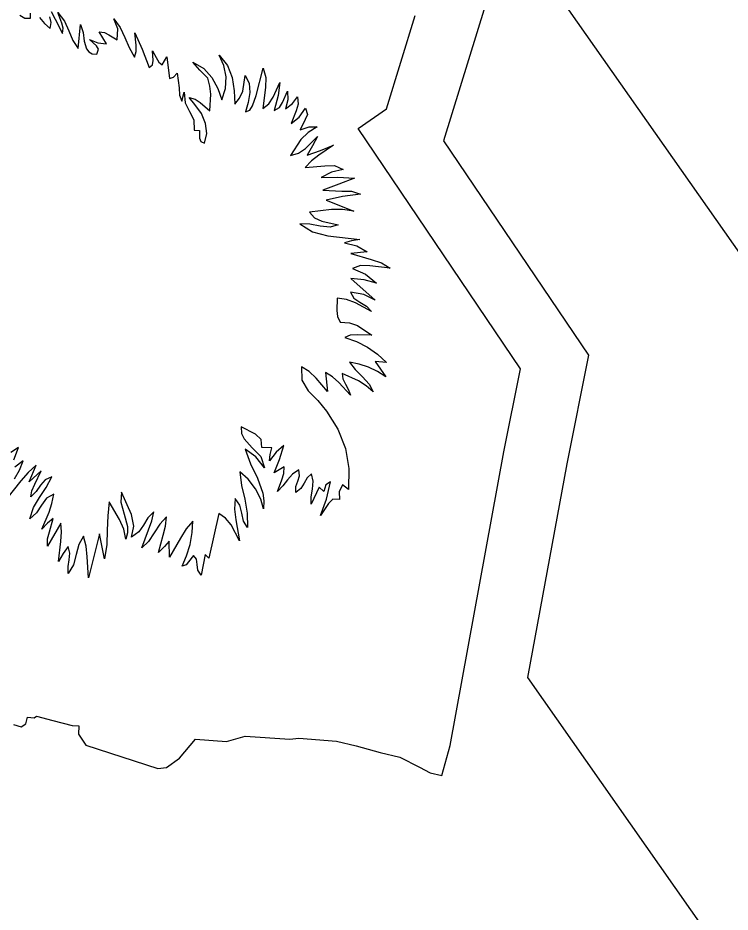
# Model space of a CAD drawing. Extents: x 1581789 to 1622364, y 1043167 to 1103486.
# Drawn here: x 1608417.706 to 1608420.491, y 1091846.56 to 1091850.056 of the extents above; entities that cross this region are included whole.
import ezdxf

# ---------------------------------------------------------------- set-up
doc = ezdxf.new("R2010")
doc.units = 0
doc.layers.add('RD_PD_PatLn2', color=7, linetype='Continuous')

msp = doc.modelspace()

# ---------------------------------------------------------------- linework, layer by layer
at = {"layer": 'RD_PD_PatLn2'}
for p, q in [((1608425.1802, 1091842.5036), (1608414.5625, 1091857.6408)), ((1608425.1857, 1091842.4957), (1608414.5681, 1091857.6329)), ((1608419.1471, 1091849.7012), (1608419.2596, 1091850.0655)), ((1608417.9419, 1091849.9369), (1608417.95, 1091850.0303)), ((1608418.0519, 1091849.9548), (1608418.0229, 1091850.0019)), ((1608418.2703, 1091849.8733), (1608418.2876, 1091849.9038)), ((1608418.6378, 1091849.7534), (1608418.665, 1091849.8603)), ((1608418.3977, 1091849.7177), (1608418.3749, 1091849.7445)), ((1608419.0366, 1091849.6237), (1608419.1471, 1091849.7012)), ((1608418.3944, 1091849.6174), (1608418.4157, 1091849.616)), ((1608419.6709, 1091848.6839), (1608419.0366, 1091849.6237)), ((1608419.0078, 1091849.0372), (1608419.102, 1091848.9522)), ((1608419.103, 1091848.7122), (1608419.1444, 1091848.6533)), ((1608418.9086, 1091848.6695), (1608418.9156, 1091848.5951)), ((1608419.6063, 1091848.3592), (1608419.6709, 1091848.6839)), ((1608418.6984, 1091848.3755), (1608418.659, 1091848.3764)), ((1608419.3961, 1091847.2106), (1608419.6063, 1091848.3592)), ((1608417.7964, 1091848.2856), (1608417.7494, 1091848.2424)), ((1608418.8839, 1091848.2218), (1608418.853, 1091848.155)), ((1608418.4914, 1091848.1179), (1608418.4524, 1091847.9436)), ((1608417.8733, 1091848.0802), (1608417.8215, 1091847.9909)), ((1608418.0243, 1091848.0391), (1608417.9821, 1091847.8665)), ((1608418.2983, 1091847.9479), (1608418.2976, 1091848.0105)), ((1608418.4382, 1091847.9581), (1608418.4216, 1091847.8772)), ((1608418.4524, 1091847.9436), (1608418.4382, 1091847.9581)), ((1608417.7185, 1091847.2839), (1608417.7363, 1091847.2963)), ((1608417.7363, 1091847.2963), (1608417.7434, 1091847.3221)), ((1608417.7434, 1091847.3221), (1608417.7698, 1091847.3199)), ((1608417.7698, 1091847.3199), (1608417.7783, 1091847.3258)), ((1608417.7783, 1091847.3258), (1608417.8418, 1091847.3084)), ((1608417.8418, 1091847.3084), (1608417.9181, 1091847.2895)), ((1608417.6878, 1091847.2929), (1608417.7185, 1091847.2839)), ((1608417.9181, 1091847.2895), (1608417.9443, 1091847.2883)), ((1608417.9443, 1091847.2883), (1608417.9423, 1091847.2552)), ((1608417.9423, 1091847.2552), (1608417.9719, 1091847.2129)), ((1608418.3379, 1091847.1613), (1608418.4005, 1091847.2358)), ((1608418.4005, 1091847.2358), (1608418.5208, 1091847.2273)), ((1608418.5208, 1091847.2273), (1608418.5946, 1091847.2481)), ((1608418.5946, 1091847.2481), (1608418.7683, 1091847.2356)), ((1608418.7683, 1091847.2356), (1608418.8044, 1091847.2398)), ((1608418.8044, 1091847.2398), (1608418.9511, 1091847.2286)), ((1608418.9511, 1091847.2286), (1608419.0278, 1091847.2104)), ((1608417.9719, 1091847.2129), (1608418.2524, 1091847.1218)), ((1608419.0278, 1091847.2104), (1608419.1222, 1091847.1838)), ((1608419.3628, 1091847.0944), (1608419.3961, 1091847.2106)), ((1608418.2871, 1091847.1257), (1608418.3379, 1091847.1613)), ((1608419.1222, 1091847.1838), (1608419.1986, 1091847.1653)), ((1608419.1986, 1091847.1653), (1608419.2763, 1091847.1266)), ((1608418.2524, 1091847.1218), (1608418.2871, 1091847.1257)), ((1608419.2763, 1091847.1266), (1608419.3178, 1091847.104)), ((1608419.3178, 1091847.104), (1608419.3628, 1091847.0944))]:
    msp.add_line(p, q, dxfattribs=at)
for points in [[(1608413.224, 1091856.7019), (1608417.147, 1091851.1148), (1608417.1778, 1091851.1534), (1608417.0885, 1091851.3735), (1608417.1572, 1091851.4909), (1608417.1328, 1091851.596), (1608417.1459, 1091851.7525), (1608417.3336, 1091851.9609), (1608417.9394, 1091851.9182), (1608418.5202, 1091851.508), (1608418.6278, 1091851.4997), (1608419.5331, 1091850.1034), (1608419.3704, 1091849.5761), (1608419.9366, 1091848.7375), (1608419.8519, 1091848.3121), (1608419.6989, 1091847.4767), (1608423.8443, 1091841.5666)], [(1608417.7128, 1091850.0673), (1608417.7326, 1091850.0553), (1608417.7553, 1091850.0549), (1608417.7554, 1091850.0745)], [(1608417.7904, 1091850.0582), (1608417.8097, 1091850.0342), (1608417.8321, 1091850.015), (1608417.8354, 1091850.0382), (1608417.83, 1091850.061)], [(1608417.8363, 1091850.0811), (1608417.8515, 1091850.0518), (1608417.8803, 1091849.9957), (1608417.8824, 1091850.0159), (1608417.8776, 1091850.0361), (1608417.8621, 1091850.0768), (1608417.8875, 1091850.044), (1608417.9044, 1091850.0055), (1608417.9202, 1091849.9678), (1608417.9419, 1091849.9369)], [(1608417.95, 1091850.0303), (1608417.9603, 1091849.9988), (1608417.9652, 1091849.9652), (1608417.9739, 1091849.9354), (1608417.9824, 1091849.9238), (1608417.9956, 1091849.9154), (1608418.0146, 1091849.9144), (1608418.0208, 1091849.9335), (1608418.0128, 1091849.9466), (1608417.9853, 1091849.9714), (1608418.0181, 1091849.9582), (1608418.0519, 1091849.9548)], [(1608418.0229, 1091850.0019), (1608418.0443, 1091849.9998), (1608418.061, 1091849.99), (1608418.0941, 1091849.9701), (1608418.097, 1091850.0135), (1608418.0809, 1091850.0527), (1608418.106, 1091850.0192), (1608418.1244, 1091849.9802), (1608418.1412, 1091849.9401), (1608418.1615, 1091849.9031), (1608418.1686, 1091849.9254), (1608418.1681, 1091849.9493), (1608418.1626, 1091849.9978), (1608418.1909, 1091849.9337), (1608418.2189, 1091849.8618), (1608418.2322, 1091849.8731), (1608418.234, 1091849.8902), (1608418.2319, 1091849.928), (1608418.2466, 1091849.9013), (1608418.2568, 1091849.8838), (1608418.2703, 1091849.8733)], [(1608418.2876, 1091849.9038), (1608418.298, 1091849.8193), (1608418.3146, 1091849.824), (1608418.328, 1091849.8403), (1608418.3357, 1091849.7829), (1608418.3379, 1091849.7548), (1608418.346, 1091849.7305), (1608418.3558, 1091849.7659), (1608418.3591, 1091849.7247), (1608418.3762, 1091849.6909), (1608418.393, 1091849.6577), (1608418.3944, 1091849.6174)], [(1608418.3749, 1091849.7445), (1608418.3989, 1091849.7387), (1608418.4188, 1091849.7259), (1608418.4557, 1091849.6931), (1608418.4597, 1091849.7576), (1608418.4562, 1091849.7899), (1608418.4479, 1091849.8203), (1608418.4165, 1091849.8518), (1608418.3894, 1091849.8834), (1608418.4322, 1091849.859), (1608418.4643, 1091849.8226), (1608418.4873, 1091849.7798), (1608418.5028, 1091849.7363), (1608418.5169, 1091849.7806), (1608418.5194, 1091849.8258), (1608418.511, 1091849.8698), (1608418.4927, 1091849.9109), (1608418.5248, 1091849.8703), (1608418.5431, 1091849.8228), (1608418.5515, 1091849.7713), (1608418.5539, 1091849.7191), (1608418.5726, 1091849.7424), (1608418.5848, 1091849.7703), (1608418.5937, 1091849.8307), (1608418.61, 1091849.8011), (1608418.613, 1091849.7644), (1608418.6064, 1091849.725), (1608418.5954, 1091849.689), (1608418.6131, 1091849.6957), (1608418.6226, 1091849.7124), (1608418.6378, 1091849.7534)], [(1608418.665, 1091849.8603), (1608418.6752, 1091849.8237), (1608418.6737, 1091849.784), (1608418.6636, 1091849.7021), (1608418.6874, 1091849.7203), (1608418.7035, 1091849.7462), (1608418.7293, 1091849.8034), (1608418.7229, 1091849.7527), (1608418.7077, 1091849.6943), (1608418.7283, 1091849.7062), (1608418.7402, 1091849.7258), (1608418.7594, 1091849.7693), (1608418.7615, 1091849.7354), (1608418.7522, 1091849.7011), (1608418.7793, 1091849.7211), (1608418.7987, 1091849.748), (1608418.8021, 1091849.7194), (1608418.7938, 1091849.6929), (1608418.7745, 1091849.6432), (1608418.8052, 1091849.668), (1608418.8304, 1091849.7028), (1608418.838, 1091849.6792), (1608418.8291, 1091849.6588), (1608418.8098, 1091849.619), (1608418.8439, 1091849.6302), (1608418.8753, 1091849.6302), (1608418.8404, 1091849.6079), (1608418.812, 1091849.581), (1608418.7718, 1091849.5188), (1608418.8031, 1091849.5276), (1608418.8304, 1091849.5461), (1608418.8771, 1091849.5927), (1608418.8581, 1091849.5554), (1608418.8366, 1091849.5193), (1608418.8887, 1091849.5373), (1608418.9395, 1091849.5589), (1608418.8826, 1091849.5192), (1608418.8534, 1091849.4971), (1608418.8294, 1091849.4715)], [(1608418.4157, 1091849.616), (1608418.4159, 1091849.5861), (1608418.4215, 1091849.573), (1608418.4359, 1091849.5669), (1608418.4446, 1091849.6045), (1608418.4395, 1091849.6437), (1608418.423, 1091849.6822), (1608418.3977, 1091849.7177)], [(1608418.8294, 1091849.4715), (1608418.9055, 1091849.4779), (1608418.9434, 1091849.4785), (1608418.978, 1091849.4634), (1608418.9323, 1091849.4525), (1608418.892, 1091849.4316), (1608418.9568, 1091849.4332), (1608419.0223, 1091849.4292), (1608418.9612, 1091849.4067), (1608418.8978, 1091849.3826), (1608418.9723, 1091849.3787), (1608419.0095, 1091849.3783), (1608419.0452, 1091849.3675), (1608418.9755, 1091849.3573), (1608418.9112, 1091849.3432), (1608419.0191, 1091849.3003), (1608418.9753, 1091849.3075), (1608418.9319, 1091849.3068), (1608418.8458, 1091849.2972), (1608418.8649, 1091849.274), (1608418.8937, 1091849.262), (1608418.9581, 1091849.2474), (1608418.9262, 1091849.2377), (1608418.8878, 1091849.242), (1608418.8471, 1091849.2501), (1608418.8087, 1091849.2509), (1608418.858, 1091849.2195), (1608418.9179, 1091849.2037), (1608419.0429, 1091849.1904), (1608419.0103, 1091849.1851), (1608418.9831, 1091849.1769), (1608419.0307, 1091849.1648), (1608419.0713, 1091849.1411), (1608419.0081, 1091849.1355), (1608419.0875, 1091849.111), (1608419.1269, 1091849.0979), (1608419.1608, 1091849.0773), (1608419.0824, 1091849.087), (1608419.045, 1091849.0881), (1608419.0146, 1091849.0769), (1608419.0649, 1091849.054), (1608419.1077, 1091849.0196), (1608419.0593, 1091849.0317), (1608419.0078, 1091849.0372)], [(1608419.102, 1091848.9522), (1608419.0577, 1091848.9748), (1608419.0065, 1091848.9833), (1608419.0196, 1091848.9599), (1608419.0426, 1091848.9447), (1608419.0682, 1091848.9297), (1608419.088, 1091848.9077), (1608419.0256, 1091848.9421), (1608418.9911, 1091848.9554), (1608418.9534, 1091848.9603), (1608418.9531, 1091848.912), (1608418.9555, 1091848.8889), (1608418.966, 1091848.8669), (1608419.0017, 1091848.8643), (1608419.0339, 1091848.8531), (1608419.0897, 1091848.8153), (1608419.0316, 1091848.8169), (1608419.0046, 1091848.8154), (1608418.9838, 1091848.8061), (1608419.0297, 1091848.7907), (1608419.0723, 1091848.7688), (1608419.1115, 1091848.7414), (1608419.1466, 1091848.7082), (1608419.103, 1091848.7122)], [(1608419.1444, 1091848.6533), (1608419.1117, 1091848.6731), (1608419.0766, 1091848.6901), (1608419.0401, 1091848.7027), (1608419.002, 1091848.7106), (1608419.025, 1091848.6812), (1608419.0531, 1091848.6528), (1608419.0786, 1091848.6239), (1608419.0942, 1091848.5937), (1608419.0675, 1091848.6177), (1608419.0378, 1091848.6368), (1608418.9739, 1091848.6664), (1608418.9765, 1091848.6447), (1608418.9865, 1091848.6236), (1608418.9981, 1091848.6024), (1608419.0057, 1091848.5805), (1608418.9612, 1091848.6311), (1608418.9363, 1091848.6527), (1608418.9086, 1091848.6695)], [(1608418.9156, 1091848.5951), (1608418.8714, 1091848.6471), (1608418.8446, 1091848.6731), (1608418.8151, 1091848.6919), (1608418.8155, 1091848.6392), (1608418.841, 1091848.5981), (1608418.878, 1091848.5605), (1608418.9121, 1091848.5189), (1608418.9572, 1091848.4475), (1608418.986, 1091848.3728), (1608418.9998, 1091848.2946), (1608418.9985, 1091848.2122), (1608418.9754, 1091848.2306), (1608418.9618, 1091848.2036), (1608418.9629, 1091848.173), (1608418.9376, 1091848.1748), (1608418.92, 1091848.1576), (1608418.8883, 1091848.1105), (1608418.9124, 1091848.1742), (1608418.9282, 1091848.2428), (1608418.9103, 1091848.2306), (1608418.9025, 1091848.204), (1608418.8839, 1091848.2218)], [(1608418.659, 1091848.3764), (1608418.6566, 1091848.4077), (1608418.6352, 1091848.4289), (1608418.5783, 1091848.4566), (1608418.5806, 1091848.4313), (1608418.5903, 1091848.4105), (1608418.6218, 1091848.3755), (1608418.655, 1091848.341), (1608418.6704, 1091848.2964), (1608418.636, 1091848.3395), (1608418.5945, 1091848.3698), (1608418.6152, 1091848.3123), (1608418.6422, 1091848.2559), (1608418.663, 1091848.1984), (1608418.6675, 1091848.1681), (1608418.6662, 1091848.1363), (1608418.6551, 1091848.1741), (1608418.6345, 1091848.2146), (1608418.6064, 1091848.2523), (1608418.5729, 1091848.2809), (1608418.5804, 1091848.2272), (1608418.5929, 1091848.1741), (1608418.6026, 1091848.1202), (1608418.6032, 1091848.0636), (1608418.5872, 1091848.0882), (1608418.5809, 1091848.1192), (1608418.5737, 1091848.1504), (1608418.5546, 1091848.1765), (1608418.5525, 1091848.1347), (1608418.5574, 1091848.0934), (1608418.5722, 1091848.0114), (1608418.5391, 1091848.0736), (1608418.5169, 1091848.0996), (1608418.4914, 1091848.1179)], [(1608418.853, 1091848.155), (1608418.8521, 1091848.1836), (1608418.8575, 1091848.2135), (1608418.8608, 1091848.2443), (1608418.8535, 1091848.2738), (1608418.8364, 1091848.2581), (1608418.8244, 1091848.2375), (1608418.8114, 1091848.2166), (1608418.7926, 1091848.2005), (1608418.7926, 1091848.2237), (1608418.7998, 1091848.2447), (1608418.8067, 1091848.2658), (1608418.8042, 1091848.2885), (1608418.779, 1091848.272), (1608418.7601, 1091848.2498), (1608418.7422, 1091848.2259), (1608418.7203, 1091848.2048), (1608418.7379, 1091848.2501), (1608418.745, 1091848.2747), (1608418.7465, 1091848.301), (1608418.7078, 1091848.2779), (1608418.729, 1091848.3294), (1608418.7458, 1091848.3839), (1608418.7156, 1091848.3578), (1608418.6896, 1091848.3241), (1608418.6918, 1091848.3489), (1608418.6984, 1091848.3755)], [(1608417.6892, 1091848.3288), (1608417.7081, 1091848.3767), (1608417.6775, 1091848.3565)], [(1608417.6924, 1091848.2533), (1608417.7119, 1091848.2882), (1608417.7264, 1091848.3244), (1608417.6935, 1091848.2989)], [(1608417.7494, 1091848.2424), (1608417.7774, 1091848.3069), (1608417.7457, 1091848.2785), (1608417.7174, 1091848.2456), (1608417.6623, 1091848.1773)], [(1608417.8215, 1091847.9909), (1608417.8208, 1091848.0193), (1608417.8286, 1091848.0464), (1608417.8438, 1091848.0985), (1608417.8216, 1091848.0801), (1608417.7994, 1091848.0572), (1608417.8276, 1091848.1234), (1608417.8386, 1091848.1576), (1608417.8464, 1091848.194), (1608417.8175, 1091848.1778), (1608417.7977, 1091848.1509), (1608417.7786, 1091848.1212), (1608417.7527, 1091848.0977), (1608417.7663, 1091848.1423), (1608417.7901, 1091848.1814), (1608417.8165, 1091848.2198), (1608417.8377, 1091848.2616), (1608417.8124, 1091848.25), (1608417.7939, 1091848.2288), (1608417.7767, 1091848.2046), (1608417.7556, 1091848.1836), (1608417.7605, 1091848.2074), (1608417.7722, 1091848.2336), (1608417.7964, 1091848.2856)], [(1608418.2976, 1091848.0105), (1608418.2795, 1091847.9893), (1608418.2549, 1091847.9663), (1608418.2742, 1091848.034), (1608418.2834, 1091848.0685), (1608418.2864, 1091848.1048), (1608418.2602, 1091848.0767), (1608418.2386, 1091848.0424), (1608418.2167, 1091848.0091), (1608418.1898, 1091847.9837), (1608418.2166, 1091848.0546), (1608418.229, 1091848.0898), (1608418.2374, 1091848.1254), (1608418.214, 1091848.1013), (1608418.1971, 1091848.0731), (1608418.1782, 1091848.046), (1608418.1502, 1091848.0256), (1608418.1595, 1091848.0692), (1608418.1497, 1091848.114), (1608418.1103, 1091848.2016), (1608418.1084, 1091848.1624), (1608418.1216, 1091848.1163), (1608418.1338, 1091848.067), (1608418.1337, 1091848.0421), (1608418.1273, 1091848.0177), (1608418.1195, 1091848.0566), (1608418.1034, 1091848.0946), (1608418.063, 1091848.1644), (1608418.0567, 1091848.109), (1608418.055, 1091848.0528), (1608418.0528, 1091847.9967), (1608418.0442, 1091847.9411), (1608418.0243, 1091848.0391)], [(1608417.9821, 1091847.8665), (1608417.9765, 1091847.9494), (1608417.9722, 1091847.9903), (1608417.9615, 1091848.03), (1608417.9438, 1091847.9977), (1608417.9336, 1091847.9583), (1608417.9227, 1091847.9181), (1608417.9024, 1091847.8843), (1608417.9016, 1091847.911), (1608417.9059, 1091847.9373), (1608417.9083, 1091847.963), (1608417.9025, 1091847.9887), (1608417.8827, 1091847.9617), (1608417.8638, 1091847.9306), (1608417.873, 1091848.0087), (1608417.876, 1091848.0462), (1608417.8733, 1091848.0802)], [(1608418.4216, 1091847.8772), (1608418.4098, 1091847.897), (1608418.407, 1091847.9195), (1608418.4042, 1091847.9403), (1608418.3921, 1091847.9542), (1608418.3727, 1091847.9296), (1608418.363, 1091847.9179), (1608418.3477, 1091847.9129), (1608418.3651, 1091847.9532), (1608418.3786, 1091847.9973), (1608418.3869, 1091848.0434), (1608418.3891, 1091848.089), (1608418.3634, 1091848.0583), (1608418.3409, 1091848.0225), (1608418.2983, 1091847.9479)]]:
    msp.add_lwpolyline(points, dxfattribs=at)

doc.saveas('drawing.dxf')
